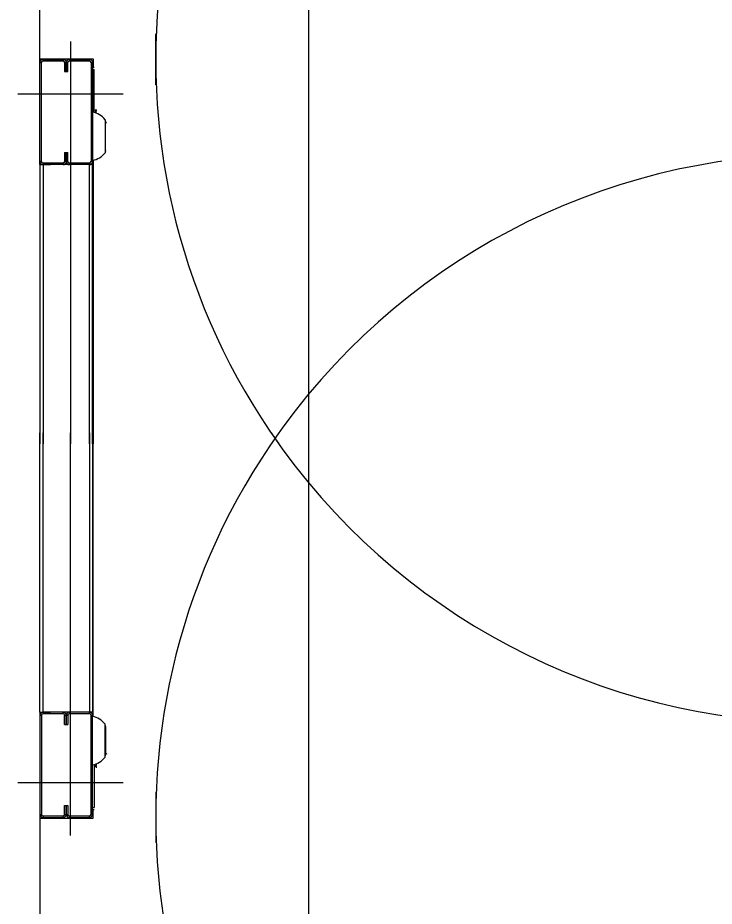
# Model space of a CAD drawing. Extents: x -264205 to -263659, y -1242401 to -1241986.
# Drawn here: x -263795.805 to -263795.177, y -1242122.804 to -1242122.002 of the extents above; entities that cross this region are included whole.
import ezdxf

# ---------------------------------------------------------------- set-up
doc = ezdxf.new("R2010")
doc.units = 0
doc.layers.add('HESCON_OSI_STAVBY_KFA', color=7, linetype='Continuous')
doc.layers.add('SITUACIA_DSP_2D', color=7, linetype='Continuous')

msp = doc.modelspace()

# ---------------------------------------------------------------- linework, layer by layer
at = {"layer": 'HESCON_OSI_STAVBY_KFA'}
msp.add_line((-263795.54279, -1242083.23724), (-263795.54279, -1242246.70724), dxfattribs=at)
at = {"layer": 'SITUACIA_DSP_2D'}
for p, q in [((-263795.7849, -1242122.03943), (-263795.7849, -1242121.52527)), ((-263795.6804, -1242122.06284), (-263795.6804, -1242122.01696)), ((-263795.75735, -1242122.02375), (-263795.75735, -1242122.3869)), ((-263795.7849, -1242122.04275), (-263795.7849, -1242122.03943)), ((-263795.7849, -1242122.03943), (-263795.73693, -1242122.03943)), ((-263795.7849, -1242122.04275), (-263795.78348, -1242122.04275)), ((-263795.7849, -1242122.13205), (-263795.7849, -1242122.04275)), ((-263795.78348, -1242122.13205), (-263795.78348, -1242122.04275)), ((-263795.78205, -1242122.04132), (-263795.78205, -1242122.0399)), ((-263795.78205, -1242122.0399), (-263795.764, -1242122.0399)), ((-263795.78205, -1242122.04132), (-263795.764, -1242122.04132)), ((-263795.764, -1242122.0399), (-263795.764, -1242122.04132)), ((-263795.76258, -1242122.04275), (-263795.76115, -1242122.04275)), ((-263795.76258, -1242122.04275), (-263795.76258, -1242122.05082)), ((-263795.76115, -1242122.04275), (-263795.75973, -1242122.04275)), ((-263795.76115, -1242122.04275), (-263795.76115, -1242122.05082)), ((-263795.76115, -1242122.05082), (-263795.76115, -1242122.04275)), ((-263795.75973, -1242122.05082), (-263795.75973, -1242122.04275)), ((-263795.7583, -1242122.04132), (-263795.7583, -1242122.0399)), ((-263795.7583, -1242122.0399), (-263795.74025, -1242122.0399)), ((-263795.7583, -1242122.04132), (-263795.74025, -1242122.04132)), ((-263795.74025, -1242122.0399), (-263795.74025, -1242122.04132)), ((-263795.73883, -1242122.04275), (-263795.7374, -1242122.04275)), ((-263795.73883, -1242122.04275), (-263795.73883, -1242122.13205)), ((-263795.7374, -1242122.04275), (-263795.7374, -1242122.13205)), ((-263795.73693, -1242122.03943), (-263795.73693, -1242122.04702)), ((-263795.76258, -1242122.05082), (-263795.76115, -1242122.05082)), ((-263795.76115, -1242122.05082), (-263795.75973, -1242122.05082)), ((-263795.7374, -1242122.04702), (-263795.73598, -1242122.04702)), ((-263795.7374, -1242122.04892), (-263795.73598, -1242122.04892)), ((-263795.73598, -1242122.08773), (-263795.73598, -1242122.04892)), ((-263795.70985, -1242122.07125), (-263795.80485, -1242122.07125)), ((-263795.73588, -1242122.08775), (-263795.73588, -1242122.08479)), ((-263795.73493, -1242122.08607), (-263795.73493, -1242122.08678)), ((-263795.73448, -1242122.08608), (-263795.73493, -1242122.08607)), ((-263795.73493, -1242122.08678), (-263795.73448, -1242122.08678)), ((-263795.73408, -1242122.08609), (-263795.73448, -1242122.08608)), ((-263795.73448, -1242122.08678), (-263795.73408, -1242122.08679)), ((-263795.73408, -1242122.08609), (-263795.73408, -1242122.08487)), ((-263795.73408, -1242122.08609), (-263795.73408, -1242122.08679)), ((-263795.73408, -1242122.08835), (-263795.73408, -1242122.08679)), ((-263795.726, -1242122.09433), (-263795.726, -1242122.12416)), ((-263795.726, -1242122.09549), (-263795.72582, -1242122.09582)), ((-263795.72582, -1242122.09582), (-263795.72569, -1242122.09646)), ((-263795.72569, -1242122.12106), (-263795.72569, -1242122.09646)), ((-263795.72534, -1242122.09709), (-263795.72569, -1242122.09699)), ((-263795.72456, -1242122.09737), (-263795.72534, -1242122.09709)), ((-263795.76258, -1242122.12397), (-263795.75973, -1242122.12397)), ((-263795.76258, -1242122.12397), (-263795.76258, -1242122.13205)), ((-263795.76115, -1242122.12397), (-263795.76115, -1242122.13205)), ((-263795.76115, -1242122.13205), (-263795.76115, -1242122.12397)), ((-263795.75973, -1242122.13205), (-263795.75973, -1242122.12397)), ((-263795.72582, -1242122.12268), (-263795.726, -1242122.12301)), ((-263795.72569, -1242122.12204), (-263795.72582, -1242122.12268)), ((-263795.72569, -1242122.12204), (-263795.72569, -1242122.12106)), ((-263795.78348, -1242122.13205), (-263795.7849, -1242122.13205)), ((-263795.7849, -1242122.1349), (-263795.7849, -1242122.13205)), ((-263795.76115, -1242122.13205), (-263795.76258, -1242122.13205)), ((-263795.75973, -1242122.13205), (-263795.76115, -1242122.13205)), ((-263795.7374, -1242122.13205), (-263795.73883, -1242122.13205)), ((-263795.73693, -1242122.131), (-263795.73693, -1242122.3869)), ((-263795.7849, -1242122.1349), (-263795.7849, -1242122.3869)), ((-263795.7849, -1242122.1349), (-263795.78205, -1242122.1349)), ((-263795.78205, -1242122.1349), (-263795.78205, -1242122.13347)), ((-263795.764, -1242122.13347), (-263795.78205, -1242122.13347)), ((-263795.78205, -1242122.1349), (-263795.78205, -1242122.3869)), ((-263795.78205, -1242122.1349), (-263795.7754, -1242122.1349)), ((-263795.764, -1242122.1349), (-263795.78205, -1242122.1349)), ((-263795.74025, -1242122.1349), (-263795.7697, -1242122.1349)), ((-263795.764, -1242122.13347), (-263795.764, -1242122.1349)), ((-263795.7583, -1242122.1349), (-263795.7583, -1242122.13347)), ((-263795.74025, -1242122.13347), (-263795.7583, -1242122.13347)), ((-263795.74025, -1242122.1349), (-263795.7583, -1242122.1349)), ((-263795.74025, -1242122.13347), (-263795.74025, -1242122.1349)), ((-263795.74025, -1242122.3869), (-263795.74025, -1242122.1349)), ((-263795.7374, -1242122.1349), (-263795.74025, -1242122.1349)), ((-263795.7374, -1242122.3869), (-263795.7374, -1242122.1349)), ((-263795.7849, -1242122.6289), (-263795.7849, -1242122.3769)), ((-263795.78205, -1242122.6289), (-263795.78205, -1242122.3769)), ((-263795.75735, -1242122.74005), (-263795.75735, -1242122.3769)), ((-263795.74025, -1242122.3769), (-263795.74025, -1242122.6289)), ((-263795.7374, -1242122.3769), (-263795.7374, -1242122.6289)), ((-263795.73693, -1242122.6328), (-263795.73693, -1242122.3769)), ((-263795.7849, -1242122.6289), (-263795.78205, -1242122.6289)), ((-263795.7849, -1242122.6289), (-263795.7849, -1242122.63175)), ((-263795.78205, -1242122.6289), (-263795.7754, -1242122.6289)), ((-263795.78205, -1242122.6289), (-263795.78205, -1242122.63032)), ((-263795.764, -1242122.6289), (-263795.78205, -1242122.6289)), ((-263795.74025, -1242122.6289), (-263795.7697, -1242122.6289)), ((-263795.764, -1242122.63032), (-263795.764, -1242122.6289)), ((-263795.7583, -1242122.6289), (-263795.7583, -1242122.63032)), ((-263795.74025, -1242122.6289), (-263795.7583, -1242122.6289)), ((-263795.7374, -1242122.6289), (-263795.74025, -1242122.6289)), ((-263795.74025, -1242122.63032), (-263795.74025, -1242122.6289)), ((-263795.78348, -1242122.63175), (-263795.7849, -1242122.63175)), ((-263795.7849, -1242122.63175), (-263795.7849, -1242122.72105)), ((-263795.78348, -1242122.63175), (-263795.78348, -1242122.72105)), ((-263795.764, -1242122.63032), (-263795.78205, -1242122.63032)), ((-263795.76115, -1242122.63175), (-263795.76258, -1242122.63175)), ((-263795.76258, -1242122.63982), (-263795.76258, -1242122.63175)), ((-263795.76115, -1242122.63982), (-263795.76115, -1242122.63175)), ((-263795.75973, -1242122.63175), (-263795.76115, -1242122.63175)), ((-263795.76115, -1242122.63175), (-263795.76115, -1242122.63982)), ((-263795.75973, -1242122.63175), (-263795.75973, -1242122.63982)), ((-263795.74025, -1242122.63032), (-263795.7583, -1242122.63032)), ((-263795.7374, -1242122.63175), (-263795.73883, -1242122.63175)), ((-263795.73883, -1242122.72105), (-263795.73883, -1242122.63175)), ((-263795.7374, -1242122.72105), (-263795.7374, -1242122.63175)), ((-263795.76258, -1242122.63982), (-263795.75973, -1242122.63982)), ((-263795.726, -1242122.66946), (-263795.726, -1242122.63963)), ((-263795.72582, -1242122.64112), (-263795.726, -1242122.64079)), ((-263795.72569, -1242122.64176), (-263795.72582, -1242122.64112)), ((-263795.72569, -1242122.64176), (-263795.72569, -1242122.64274)), ((-263795.72569, -1242122.64274), (-263795.72569, -1242122.66734)), ((-263795.726, -1242122.66831), (-263795.72582, -1242122.66798)), ((-263795.72582, -1242122.66798), (-263795.72569, -1242122.66734)), ((-263795.72534, -1242122.66671), (-263795.72569, -1242122.66681)), ((-263795.72456, -1242122.66642), (-263795.72534, -1242122.66671)), ((-263795.73598, -1242122.67607), (-263795.73598, -1242122.71487)), ((-263795.73588, -1242122.67605), (-263795.73588, -1242122.67901)), ((-263795.73493, -1242122.67702), (-263795.73448, -1242122.67701)), ((-263795.73493, -1242122.67772), (-263795.73493, -1242122.67702)), ((-263795.73448, -1242122.67701), (-263795.73408, -1242122.67701)), ((-263795.73408, -1242122.67545), (-263795.73408, -1242122.67701)), ((-263795.73408, -1242122.67771), (-263795.73408, -1242122.67701)), ((-263795.73448, -1242122.67772), (-263795.73493, -1242122.67772)), ((-263795.73408, -1242122.67771), (-263795.73448, -1242122.67772)), ((-263795.73408, -1242122.67771), (-263795.73408, -1242122.67893)), ((-263795.70985, -1242122.69255), (-263795.80485, -1242122.69255)), ((-263795.6804, -1242122.70095), (-263795.6804, -1242122.74684)), ((-263795.76258, -1242122.71297), (-263795.76115, -1242122.71297)), ((-263795.76258, -1242122.72105), (-263795.76258, -1242122.71297)), ((-263795.76115, -1242122.71297), (-263795.75973, -1242122.71297)), ((-263795.76115, -1242122.72105), (-263795.76115, -1242122.71297)), ((-263795.76115, -1242122.71297), (-263795.76115, -1242122.72105)), ((-263795.75973, -1242122.71297), (-263795.75973, -1242122.72105)), ((-263795.7374, -1242122.71487), (-263795.73598, -1242122.71487)), ((-263795.7374, -1242122.71677), (-263795.73598, -1242122.71677)), ((-263795.73693, -1242122.72437), (-263795.73693, -1242122.71677)), ((-263795.7849, -1242122.72105), (-263795.78348, -1242122.72105)), ((-263795.7849, -1242122.72105), (-263795.7849, -1242122.72437)), ((-263795.7849, -1242122.72437), (-263795.7849, -1242123.23853)), ((-263795.7849, -1242122.72437), (-263795.73693, -1242122.72437)), ((-263795.78205, -1242122.72247), (-263795.78205, -1242122.7239)), ((-263795.78205, -1242122.72247), (-263795.764, -1242122.72247)), ((-263795.78205, -1242122.7239), (-263795.764, -1242122.7239)), ((-263795.764, -1242122.7239), (-263795.764, -1242122.72247)), ((-263795.76258, -1242122.72105), (-263795.76115, -1242122.72105)), ((-263795.76115, -1242122.72105), (-263795.75973, -1242122.72105)), ((-263795.7583, -1242122.72247), (-263795.7583, -1242122.7239)), ((-263795.7583, -1242122.72247), (-263795.74025, -1242122.72247)), ((-263795.7583, -1242122.7239), (-263795.74025, -1242122.7239)), ((-263795.74025, -1242122.7239), (-263795.74025, -1242122.72247)), ((-263795.73883, -1242122.72105), (-263795.7374, -1242122.72105))]:
    msp.add_line(p, q, dxfattribs=at)
for centre, radius, start, end in [((-263795.0819, -1242122.0399), 0.5985, 324.56502, 215.43498), ((-263795.78205, -1242122.04275), 0.00285, 90, 180), ((-263795.78205, -1242122.04275), 0.00143, 90, 180), ((-263795.764, -1242122.04275), 0.00285, 0, 90), ((-263795.764, -1242122.04275), 0.00143, 0, 90), ((-263795.7583, -1242122.04275), 0.00285, 90, 180), ((-263795.7583, -1242122.04275), 0.00143, 90, 180), ((-263795.74025, -1242122.04275), 0.00285, 0, 90), ((-263795.74025, -1242122.04275), 0.00142, 0, 90), ((-263795.74095, -1242122.10607), 0.019, 38.12879, 79.24413), ((-263795.73588, -1242122.08488), 0.000095, 90, 180), ((-263795.74095, -1242122.11243), 0.019, 280.75587, 321.87121), ((-263795.78205, -1242122.13205), 0.00285, 180, 270), ((-263795.78205, -1242122.13205), 0.00143, 180, 270), ((-263795.764, -1242122.13205), 0.00143, 270, 0), ((-263795.764, -1242122.13205), 0.00285, 270, 0), ((-263795.7583, -1242122.13205), 0.00285, 180, 270), ((-263795.7583, -1242122.13205), 0.00143, 180, 270), ((-263795.74025, -1242122.13205), 0.00142, 270, 0), ((-263795.74025, -1242122.13205), 0.00285, 270, 0), ((-263795.0819, -1242122.7239), 0.5985, 34.26896, 145.73104), ((-263795.0819, -1242122.7239), 0.5985, 144.56502, 35.43498), ((-263795.0819, -1242122.0399), 0.5985, 214.26896, 325.73104), ((-263795.78205, -1242122.63175), 0.00285, 90, 180), ((-263795.764, -1242122.63175), 0.00285, 0, 90), ((-263795.7583, -1242122.63175), 0.00285, 90, 180), ((-263795.74025, -1242122.63175), 0.00285, 0, 90), ((-263795.78205, -1242122.63175), 0.00143, 90, 180), ((-263795.764, -1242122.63175), 0.00143, 0, 90), ((-263795.7583, -1242122.63175), 0.00143, 90, 180), ((-263795.74025, -1242122.63175), 0.00142, 0, 90), ((-263795.74095, -1242122.65137), 0.019, 38.12879, 79.24413), ((-263795.74095, -1242122.65773), 0.019, 280.75587, 321.87121), ((-263795.73588, -1242122.67892), 0.000095, 180, 270), ((-263795.78205, -1242122.72105), 0.00285, 180, 270), ((-263795.78205, -1242122.72105), 0.00143, 180, 270), ((-263795.764, -1242122.72105), 0.00285, 270, 0), ((-263795.764, -1242122.72105), 0.00143, 270, 0), ((-263795.7583, -1242122.72105), 0.00285, 180, 270), ((-263795.7583, -1242122.72105), 0.00143, 180, 270), ((-263795.74025, -1242122.72105), 0.00142, 270, 0), ((-263795.74025, -1242122.72105), 0.00285, 270, 0)]:
    msp.add_arc(centre, radius, start, end, dxfattribs=at)

doc.saveas('drawing.dxf')
